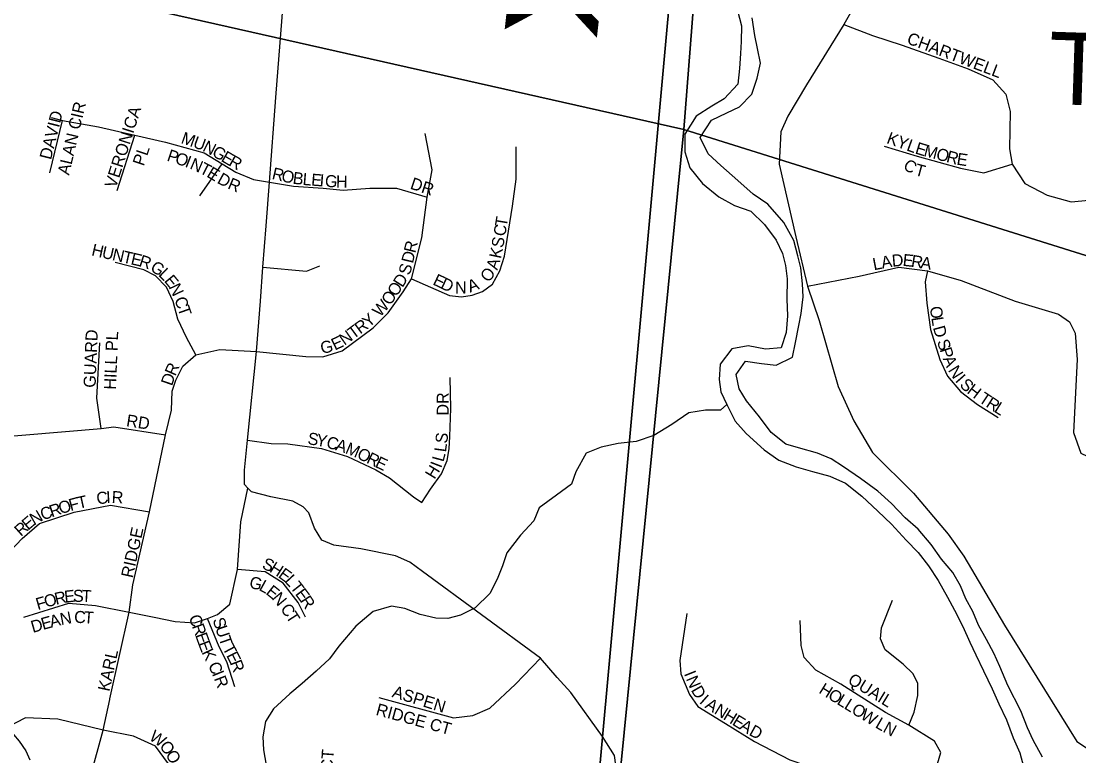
# Model space of a CAD drawing. Extents: x -209 to 4852, y 0 to 905.
# Drawn here: x 523.82 to 540.44, y 238.05 to 249.59 of the extents above; entities that cross this region are included whole.
import ezdxf

# ---------------------------------------------------------------- set-up
doc = ezdxf.new("R2010")
doc.units = 0
for name, color, linetype in [('GM_X_County_Road', 7, 'Continuous'), ('GM_X_County_Road_Text', 7, 'Continuous'), ('GM_X_County_ROW', 7, 'Continuous'), ('GM_X_Interstate_Location', 7, 'Continuous'), ('GM_X_Minor_Lake_Text', 7, 'Continuous'), ('GM_X_Minor_River', 7, 'Continuous'), ('GM_X_Section_Text', 7, 'Continuous'), ('GM_X_Township_Road', 7, 'Continuous'), ('GM_X_Township_Text', 7, 'Continuous')]:
    doc.layers.add(name, color=color, linetype=linetype)

msp = doc.modelspace()

# ---------------------------------------------------------------- linework, layer by layer
at = {"layer": 'GM_X_County_Road'}
for points in [[(535.075, 249.758), (535.139, 249.513), (535.134, 249.27), (535.123, 249.08), (535.11, 248.845), (535.083, 248.602), (534.866, 248.37), (534.674, 248.252), (534.428, 248.097), (534.248, 247.812), (534.25, 247.538), (534.329, 247.285), (534.529, 247.038), (534.783, 246.828), (535.03, 246.694), (535.287, 246.605), (535.503, 246.395), (535.687, 246.148), (535.782, 245.941), (535.831, 245.75), (535.858, 245.544), (535.852, 245.225), (535.862, 244.959)], [(535.961, 246.143), (535.807, 246.428), (535.554, 246.714), (535.322, 246.87), (535.084, 247.088), (534.815, 247.322), (534.614, 247.508), (534.49, 247.761), (534.67, 248.032), (534.907, 248.149), (535.106, 248.244), (535.3, 248.445), (535.388, 248.695), (535.438, 248.93), (535.39, 249.159), (535.348, 249.365), (535.308, 249.639)], [(539.869, 238.028), (539.723, 238.297), (539.635, 238.489), (539.527, 238.757), (539.322, 239.157), (539.199, 239.456), (539.104, 239.663), (538.987, 239.878), (538.863, 240.101), (538.776, 240.316), (538.666, 240.516), (538.579, 240.723), (538.461, 240.93), (538.283, 241.139), (538.121, 241.37), (537.913, 241.61), (537.712, 241.789), (537.496, 242.014), (537.28, 242.208), (537.011, 242.404), (536.741, 242.591), (536.546, 242.717), (536.335, 242.805), (536.034, 242.886), (535.837, 242.944), (535.606, 243.131), (535.421, 243.377), (535.221, 243.625), (535.103, 243.817), (535.054, 244.039), (535.203, 244.249), (535.452, 244.214), (535.687, 244.186), (535.94, 244.311), (535.99, 244.545), (536.041, 244.811), (536.075, 245), (536.11, 245.258), (536.099, 245.464), (536.074, 245.715), (536.024, 245.906), (535.961, 246.143)], [(535.862, 244.959), (535.841, 244.7), (535.761, 244.459), (535.518, 244.44), (535.245, 244.491), (534.986, 244.443), (534.807, 244.203), (534.787, 243.96), (534.814, 243.77), (534.909, 243.57), (535.04, 243.309), (535.211, 243.115), (535.494, 242.859), (535.726, 242.695), (535.997, 242.591), (536.254, 242.517), (536.526, 242.443), (536.774, 242.332), (537.028, 242.129), (537.281, 241.896), (537.497, 241.687), (537.728, 241.439), (537.914, 241.245), (538.077, 241.037), (538.231, 240.805), (538.378, 240.544), (538.488, 240.337), (538.619, 240.083), (538.728, 239.837), (538.823, 239.638), (538.94, 239.385), (539.078, 239.101), (539.18, 238.87), (539.304, 238.617), (539.405, 238.334), (539.514, 238.096), (539.57, 237.882)], [(534.909, 243.57), (534.808, 243.481), (534.573, 243.478), (534.314, 243.437), (534.045, 243.252), (533.761, 243.083), (533.486, 242.989), (533.205, 242.957), (532.938, 242.901), (532.701, 242.807), (532.536, 242.513), (532.471, 242.317), (532.233, 242.146), (531.963, 241.946), (531.876, 241.743), (531.667, 241.519), (531.456, 241.241), (531.384, 241.037), (531.304, 240.826), (531.186, 240.6), (530.954, 240.376), (530.724, 240.259), (530.526, 240.21), (530.336, 240.213), (530.094, 240.271), (529.853, 240.367), (529.642, 240.402), (529.352, 240.316), (529.082, 240.086), (528.817, 239.771), (528.669, 239.576), (528.461, 239.383), (528.237, 239.189), (528.044, 239.026), (527.789, 238.787), (527.664, 238.592), (527.621, 238.349), (527.632, 238.144), (527.673, 237.907)], [(523.706, 238.384), (523.795, 238.283), (523.897, 238.128), (523.962, 237.99)]]:
    msp.add_lwpolyline(points, dxfattribs=at)
at = {"layer": 'GM_X_County_Road_Text'}
msp.add_lwpolyline([(537.067, 250.103), (536.749, 249.536), (536.163, 248.588), (535.868, 248.095), (535.758, 247.853), (535.731, 247.344), (535.992, 246.204), (536.178, 245.427), (536.361, 244.888), (536.657, 243.852), (536.903, 243.31), (537.2, 242.816), (537.841, 242.175), (538.384, 241.533), (538.63, 241.188), (539.271, 240.103), (540.406, 238.278), (540.703, 238.08)], dxfattribs=at)
at = {"layer": 'GM_X_County_ROW'}
msp.add_lwpolyline([(533.181, 237.79), (533.143, 238.056), (532.957, 238.354), (532.459, 239.044), (532.245, 239.28), (531.983, 239.584), (530.128, 240.944), (529.932, 241.092), (529.706, 241.192), (529.159, 241.302), (528.736, 241.36), (528.547, 241.437), (528.433, 241.626), (528.341, 241.866), (528.256, 241.964), (528.093, 242.048), (527.749, 242.12), (527.445, 242.196), (527.385, 242.256), (527.331, 242.31), (527.331, 242.538), (527.378, 243.011), (527.519, 244.4), (527.582, 245.189), (527.623, 245.727), (527.673, 246.374), (527.725, 247.059), (527.825, 248.388), (527.94, 249.85)], dxfattribs=at)
at = {"layer": 'GM_X_Minor_Lake_Text'}
msp.add_lwpolyline([(435.768, 202.559), (529.706, 202.559), (529.85, 204.169), (529.915, 204.912), (530.109, 207.025), (530.557, 211.945), (531.173, 218.724), (531.472, 222.006), (531.778, 225.399), (535.693, 268.436), (536.858, 281.498), (537.527, 289.161), (525.816, 289.929), (502.172, 292.108)], dxfattribs=at)
msp.add_lwpolyline([(529.706, 202.559), (571.768, 202.559), (571.768, 262.071), (562.454, 262.602), (559.929, 262.758), (554.405, 263.075), (535.693, 268.436), (531.778, 225.399), (531.472, 222.006), (531.173, 218.724), (530.557, 211.945), (530.109, 207.025), (529.915, 204.912), (529.85, 204.169)], close=True, dxfattribs=at)
at = {"layer": 'GM_X_Minor_River'}
for points in [[(515.439, 271.658), (535.846, 268.527), (534.233, 247.886), (513.823, 252.487)], [(535.846, 268.527), (554.863, 263.126), (553.028, 241.998), (534.233, 247.886)], [(513.823, 252.487), (534.233, 247.886), (532.215, 227.465), (511.895, 231.246)], [(534.233, 247.886), (553.028, 241.998), (551.202, 220.877), (532.215, 227.465)]]:
    msp.add_lwpolyline(points, close=True, dxfattribs=at)
at = {"layer": 'GM_X_Township_Text'}
for points in [[(536.749, 249.536), (537.198, 249.364), (537.665, 249.213), (538.239, 249.01), (538.699, 248.839), (539.087, 248.67), (539.29, 248.443), (539.359, 248.172), (539.35, 247.582), (539.393, 247.344), (539.592, 247.042), (539.943, 246.854), (540.32, 246.753), (540.705, 246.788), (541.357, 246.949)], [(524.294, 248.074), (524.475, 248.031), (525.042, 247.928), (525.609, 247.799), (526.09, 247.687), (526.701, 247.519), (526.984, 247.349), (527.198, 247.215), (527.473, 247.103), (527.725, 247.059)], [(524.277, 247.206), (524.475, 248.031)], [(525.331, 246.929), (525.609, 247.799)], [(527.519, 244.4), (528.294, 244.322), (528.561, 244.315), (528.868, 244.41), (529.354, 244.773), (529.589, 245.009), (529.827, 245.338), (529.956, 245.542), (530.116, 246.188), (530.204, 246.823), (530.279, 247.254), (530.169, 247.825)], [(529.956, 245.542), (530.555, 245.281), (530.74, 245.259), (530.909, 245.288), (531.069, 245.344), (531.226, 245.457), (531.345, 245.667), (531.417, 245.896), (531.543, 246.686), (531.599, 247.11), (531.602, 247.615)], [(537.38, 247.626), (537.902, 247.468), (538.582, 247.282), (538.946, 247.207), (539.393, 247.344)], [(526.631, 246.845), (526.984, 247.349)], [(527.725, 247.059), (528.1, 247), (528.568, 246.967), (528.882, 246.933), (529.301, 246.967), (529.72, 246.967), (530.204, 246.823)], [(526.569, 244.35), (526.422, 244.62), (526.287, 244.911), (526.212, 245.184), (526.108, 245.413), (525.936, 245.589), (525.751, 245.686), (525.299, 245.799)], [(527.623, 245.727), (528.305, 245.665), (528.518, 245.744)], [(536.178, 245.427), (536.988, 245.585), (537.614, 245.723), (538.06, 245.668), (538.589, 245.517), (539.438, 245.192), (540.117, 244.985), (540.294, 244.867), (540.382, 244.69), (540.412, 244.277), (540.353, 243.127), (540.471, 242.802), (540.661, 242.718), (540.918, 242.641), (541.536, 242.614), (542.401, 242.603), (542.647, 242.625), (542.85, 242.74), (543.074, 242.871), (543.274, 243.097), (543.392, 243.451), (543.523, 243.988)], [(538.06, 245.668), (538.026, 245.496), (538.051, 245.162), (538.11, 244.749), (538.258, 244.277), (538.376, 244.012), (538.582, 243.775), (538.848, 243.569), (539.172, 243.363)], [(525.083, 243.193), (525.011, 243.666), (525.061, 244.538)], [(525.22, 238.945), (525.519, 240.309), (525.581, 240.736), (525.839, 241.884), (526.093, 243.092), (526.184, 243.478), (526.196, 243.776), (526.256, 243.953), (526.362, 244.171), (526.569, 244.35), (526.946, 244.435), (527.519, 244.4)], [(527.378, 243.011), (527.751, 242.958), (528.015, 242.951), (528.545, 242.876), (528.949, 242.754), (529.398, 242.541), (529.608, 242.415), (529.987, 242.117), (530.116, 242.029), (530.257, 242.24), (530.426, 242.481), (530.514, 242.688), (530.546, 242.87), (530.558, 243.064), (530.575, 243.506), (530.564, 243.991)], [(523.27, 243.041), (525.083, 243.193), (525.28, 243.218), (526.093, 243.092)], [(523.869, 240.228), (524.572, 240.447), (524.992, 240.41), (525.519, 240.309), (525.914, 240.228), (526.246, 240.159), (526.547, 240.14), (526.754, 240.209), (526.911, 240.272), (527.1, 240.435), (527.221, 240.976), (527.275, 241.727), (527.385, 242.256)], [(523.656, 241.269), (523.838, 241.463), (524.114, 241.702), (524.659, 241.877), (525.23, 241.99), (525.839, 241.884)], [(528.291, 240.228), (528.178, 240.46), (527.94, 240.761), (527.657, 240.943), (527.221, 240.976)], [(537.771, 238.531), (537.853, 238.739), (537.911, 238.997), (537.911, 239.186), (537.834, 239.339), (537.682, 239.49), (537.398, 239.718), (537.321, 239.889), (537.341, 240.06), (537.512, 240.497)], [(534.282, 240.288), (534.169, 239.547), (534.188, 239.338), (534.321, 239.015), (534.454, 238.826), (534.89, 238.56), (535.346, 238.275), (535.897, 237.99), (536.79, 237.686), (537.435, 237.477), (537.701, 237.439), (537.892, 237.477), (538.043, 237.61), (538.195, 237.838), (538.271, 238.104)], [(527.183, 239.136), (527.055, 239.525), (526.936, 239.764), (526.754, 240.209)], [(538.271, 238.104), (538.17, 238.279), (537.771, 238.531), (537.404, 238.733), (536.698, 239.177), (536.309, 239.396), (536.123, 239.593), (536.079, 239.784), (536.063, 240.178)], [(529.441, 238.966), (530.616, 238.65), (530.918, 238.684), (531.186, 238.801), (531.592, 239.179), (531.983, 239.584)], [(524.512, 236.799), (524.915, 237.724), (525.114, 238.453), (525.218, 238.936), (525.22, 238.945)], [(526.139, 237.928), (525.937, 238.203), (525.588, 238.358), (525.114, 238.453), (524.398, 238.627), (523.894, 238.647), (523.578, 238.486), (523.376, 238.244), (523.242, 237.148)]]:
    msp.add_lwpolyline(points, dxfattribs=at)

# ---------------------------------------------------------------- texts
at = {"layer": 'GM_X_Interstate_Location'}
for s, height, rotation, p in [('CHARTWELL', 0.1894, 339.2889, (537.724, 249.244)), ('ALAN CIR', 0.1894, 76.8097, (524.577, 247.161)), ('DAVID', 0.1894, 75.9614, (524.293, 247.403)), ('VERONICA', 0.1894, 72.3161, (525.311, 246.955)), ('M', 0.189, 340.6721, (526.323, 247.678)), ('U', 0.189, 340.1962, (526.511, 247.612)), ('K', 0.189, 339.9198, (537.407, 247.677)), ('Y', 0.189, 339.9198, (537.563, 247.62)), ('L', 0.189, 339.9575, (537.72, 247.563)), ('PL', 0.1894, 71.5607, (525.75, 247.303)), ('P', 0.189, 341.5651, (526.103, 247.402)), ('N', 0.189, 333.0538, (526.662, 247.558)), ('G', 0.189, 329.6098, (526.808, 247.484)), ('E', 0.189, 342.7385, (537.855, 247.514)), ('M', 0.189, 345.1591, (537.991, 247.472)), ('O', 0.189, 345.3964, (538.185, 247.421)), ('O', 0.189, 341.0328, (526.229, 247.36)), ('I', 0.189, 338.6612, (526.385, 247.307)), ('N', 0.189, 336.7698, (526.461, 247.277)), ('E', 0.189, 329.6341, (526.952, 247.399)), ('R', 0.189, 330.6876, (527.07, 247.33)), ('C', 0.189, 326.7073, (537.664, 247.282)), ('R', 0.189, 345.4283, (538.346, 247.379)), ('E', 0.189, 350.8438, (538.511, 247.337)), ('T', 0.189, 332.6284, (526.611, 247.213)), ('E', 0.189, 329.1909, (526.726, 247.153)), ('R', 0.189, 346.7706, (527.753, 247.112)), ('O', 0.189, 347.3174, (527.901, 247.077)), ('T', 0.189, 344.8304, (537.849, 247.173)), ('D', 0.189, 331.1136, (526.89, 247.055)), ('R', 0.189, 336.9934, (527.055, 246.965)), ('B', 0.189, 352.8288, (528.083, 247.037)), ('L', 0.189, 355.3809, (528.241, 247.017)), ('E', 0.189, 355.5826, (528.375, 247.007)), ('I', 0.189, 355.6067, (528.508, 246.996)), ('G', 0.189, 355.5812, (528.591, 246.99)), ('H', 0.189, 358.8218, (528.769, 246.977)), ('DR', 0.1894, 341.5651, (529.923, 246.961)), ('T', 0.189, 80.4478, (531.451, 246.349)), ('C', 0.189, 80.4435, (531.427, 246.201)), ('H', 0.189, 347.2413, (524.919, 245.912)), ('R', 0.189, 76.7706, (530.016, 245.938)), ('S', 0.189, 80.2002, (531.395, 246.02)), ('U', 0.189, 347.2151, (525.081, 245.875)), ('N', 0.189, 347.2158, (525.244, 245.839)), ('T', 0.189, 347.2291, (525.406, 245.802)), ('E', 0.189, 347.2209, (525.536, 245.772)), ('R', 0.189, 342.2331, (525.662, 245.744)), ('D', 0.189, 76.7787, (529.978, 245.776)), ('K', 0.189, 78.1874, (531.36, 245.85)), ('A', 0.189, 10.8641, (537.351, 245.701)), ('D', 0.189, 4.9234, (537.509, 245.732)), ('E', 0.189, 354.0339, (537.666, 245.747)), ('R', 0.189, 351.396, (537.796, 245.733)), ('G', 0.189, 326.4676, (525.838, 245.683)), ('S', 0.189, 73.975, (529.928, 245.589)), ('A', 0.189, 71.9991, (531.303, 245.67)), ('L', 0.189, 10.8814, (537.22, 245.676)), ('A', 0.189, 351.3785, (537.944, 245.71)), ('L', 0.189, 316.0627, (525.97, 245.597)), ('E', 0.189, 309.3125, (526.062, 245.508)), ('D', 0.189, 57.6159, (529.814, 245.395)), ('E', 0.189, 334.3147, (530.278, 245.459)), ('O', 0.189, 52.4404, (531.168, 245.475)), ('N', 0.189, 295.4897, (526.14, 245.415)), ('O', 0.189, 55.7583, (529.717, 245.251)), ('D', 0.189, 334.3365, (530.398, 245.401)), ('N', 0.189, 1.1078, (530.642, 245.309)), ('A', 0.189, 20.6155, (530.877, 245.325)), ('C', 0.189, 289.3027, (526.228, 245.224)), ('W', 0.189, 48.6325, (529.464, 244.931)), ('O', 0.189, 55.747, (529.623, 245.114)), ('T', 0.189, 289.3472, (526.278, 245.082)), ('O', 0.189, 278.2908, (538.097, 245.099)), ('Y', 0.189, 41.6233, (529.285, 244.768)), ('L', 0.189, 278.8161, (538.121, 244.932)), ('GUARD', 0.1894, 87.664, (524.992, 243.829)), ('N', 0.189, 35.2931, (528.903, 244.489)), ('T', 0.189, 36.3683, (529.042, 244.588)), ('R', 0.189, 36.3648, (529.15, 244.667)), ('D', 0.189, 285.1658, (538.146, 244.778)), ('HILL PL', 0.1894, 87.7554, (525.314, 243.799)), ('G', 0.189, 13.6334, (528.55, 244.36)), ('E', 0.189, 25.6115, (528.753, 244.414)), ('S', 0.189, 288.2666, (538.208, 244.559)), ('P', 0.189, 288.2536, (538.25, 244.432)), ('A', 0.189, 293.1462, (538.298, 244.289)), ('R', 0.189, 66.5208, (526.245, 244.005)), ('N', 0.189, 302.1125, (538.379, 244.107)), ('D', 0.189, 71.1711, (526.193, 243.851)), ('I', 0.189, 311.3522, (538.487, 243.939)), ('S', 0.189, 316.2535, (538.555, 243.864)), ('DR', 0.1894, 90, (530.542, 243.394)), ('H', 0.189, 322.7649, (538.669, 243.757)), ('T', 0.189, 326.1995, (538.852, 243.619)), ('R', 0.189, 327.5876, (538.967, 243.542)), ('L', 0.189, 327.6464, (539.094, 243.462)), ('RD', 0.1894, 351.0215, (525.467, 243.229)), ('S', 0.189, 351.6651, (528.316, 242.946)), ('Y', 0.189, 348.7801, (528.446, 242.927)), ('S', 0.189, 83.7017, (530.516, 242.95)), ('C', 0.189, 344.108, (528.605, 242.896)), ('A', 0.189, 343.2589, (528.749, 242.855)), ('M', 0.189, 337.1027, (528.903, 242.809)), ('L', 0.189, 82.2191, (530.497, 242.813)), ('O', 0.189, 334.1777, (529.085, 242.732)), ('R', 0.189, 334.1085, (529.235, 242.659)), ('E', 0.189, 334.0949, (529.37, 242.594)), ('L', 0.189, 74.9096, (530.457, 242.658)), ('H', 0.189, 58.6989, (530.318, 242.384)), ('I', 0.189, 68.979, (530.421, 242.56)), ('F', 0.189, 15.1233, (524.601, 241.894)), ('T', 0.189, 12.7244, (524.728, 241.928)), ('C', 0.189, 8.8754, (525.022, 241.996)), ('I', 0.189, 3.2792, (525.165, 242.018)), ('R', 0.189, 356.866, (525.243, 242.023)), ('N', 0.189, 30.3603, (524.027, 241.667)), ('C', 0.189, 18.9955, (524.162, 241.747)), ('R', 0.189, 18.3581, (524.303, 241.795)), ('O', 0.189, 18.1861, (524.445, 241.843)), ('E', 0.189, 40.5331, (523.933, 241.585)), ('R', 0.189, 41.8735, (523.822, 241.486)), ('RIDGE', 0.1894, 77.6209, (525.576, 240.835)), ('S', 0.189, 337.2246, (527.596, 240.998)), ('H', 0.189, 328.0803, (527.712, 240.95)), ('E', 0.189, 323.9224, (527.85, 240.864)), ('G', 0.189, 347.4427, (527.397, 240.691)), ('L', 0.189, 331.2958, (527.547, 240.66)), ('L', 0.189, 312.7202, (527.951, 240.792)), ('T', 0.189, 308.0667, (528.039, 240.697)), ('O', 0.189, 16.1882, (524.214, 240.376)), ('R', 0.189, 13.0133, (524.372, 240.421)), ('E', 0.189, 6.6637, (524.512, 240.454)), ('S', 0.189, 0.3141, (524.639, 240.469)), ('T', 0.189, 357.1392, (524.77, 240.47)), ('E', 0.189, 321.3103, (527.656, 240.601)), ('N', 0.189, 309.8783, (527.753, 240.524)), ('E', 0.189, 306.8207, (528.12, 240.593)), ('F', 0.189, 16.1882, (524.086, 240.338)), ('C', 0.189, 305.3203, (527.888, 240.36)), ('R', 0.189, 302.9964, (528.198, 240.489)), ('E', 0.189, 15.6864, (524.167, 240.027)), ('A', 0.189, 14.5399, (524.295, 240.062)), ('N', 0.189, 10.6156, (524.452, 240.103)), ('C', 0.189, 358.154, (524.655, 240.14)), ('T', 0.189, 355.6243, (524.803, 240.135)), ('C', 0.189, 289.4333, (526.454, 240.231)), ('T', 0.189, 302.8337, (527.974, 240.239)), ('D', 0.189, 15.7382, (524.007, 239.981)), ('R', 0.189, 289.4741, (526.504, 240.089)), ('S', 0.189, 288.3745, (526.829, 240.188)), ('U', 0.189, 288.3846, (526.871, 240.061)), ('E', 0.189, 289.7906, (526.555, 239.947)), ('T', 0.189, 289.2988, (526.924, 239.9)), ('E', 0.189, 290.9322, (526.601, 239.817)), ('T', 0.189, 298.0476, (526.981, 239.745)), ('KARL', 0.1894, 77.8, (525.21, 239.052)), ('K', 0.189, 295.6182, (526.656, 239.677)), ('E', 0.189, 296.4184, (527.043, 239.629)), ('C', 0.189, 295.1313, (526.756, 239.475)), ('R', 0.189, 290.9085, (527.101, 239.514)), ('I', 0.189, 292.3207, (526.819, 239.342)), ('R', 0.189, 291.0393, (526.85, 239.266)), ('I', 0.189, 291.7689, (534.233, 239.342)), ('N', 0.189, 292.5667, (534.265, 239.262)), ('QUAIL', 0.1894, 328.5707, (536.795, 239.199)), ('ASPEN', 0.1894, 342.8008, (529.639, 238.978)), ('D', 0.189, 299.9797, (534.341, 239.084)), ('H', 0.189, 328.268, (536.342, 239.047)), ('O', 0.189, 328.2723, (536.484, 238.959)), ('I', 0.189, 318.6322, (534.467, 238.888)), ('A', 0.189, 327.2028, (534.554, 238.814)), ('L', 0.189, 328.2898, (536.626, 238.872)), ('L', 0.189, 328.2726, (536.739, 238.802)), ('RIDGE CT', 0.1894, 344.6683, (529.385, 238.697)), ('N', 0.189, 328.3729, (534.698, 238.722)), ('H', 0.189, 328.3352, (534.839, 238.634)), ('O', 0.189, 328.2877, (536.853, 238.731)), ('W', 0.189, 328.8075, (536.996, 238.643)), ('E', 0.189, 328.3624, (534.981, 238.547)), ('A', 0.189, 328.3352, (535.095, 238.477)), ('L', 0.189, 330.0853, (537.228, 238.503)), ('N', 0.189, 331.4459, (537.348, 238.434)), ('W', 0.189, 325.7131, (525.821, 238.313)), ('D', 0.189, 330.9777, (535.245, 238.385)), ('O', 0.189, 306.6076, (525.988, 238.202)), ('O', 0.189, 300.9488, (526.085, 238.072)), ('CEDARVIEW CT', 0.18939, 86.1494, (528.609, 236.211))]:
    msp.add_text(s, height=height, rotation=rotation, dxfattribs=at).set_placement(p)
at = {"layer": 'GM_X_Section_Text'}
msp.add_text('Creek', height=1.8941, rotation=263.6614, dxfattribs=at).set_placement((532.166, 256.178))
at = {"layer": 'GM_X_Township_Road'}
msp.add_text('T', height=1.136, rotation=358.114, dxfattribs=at).set_placement((539.946, 248.289))

doc.saveas('drawing.dxf')
